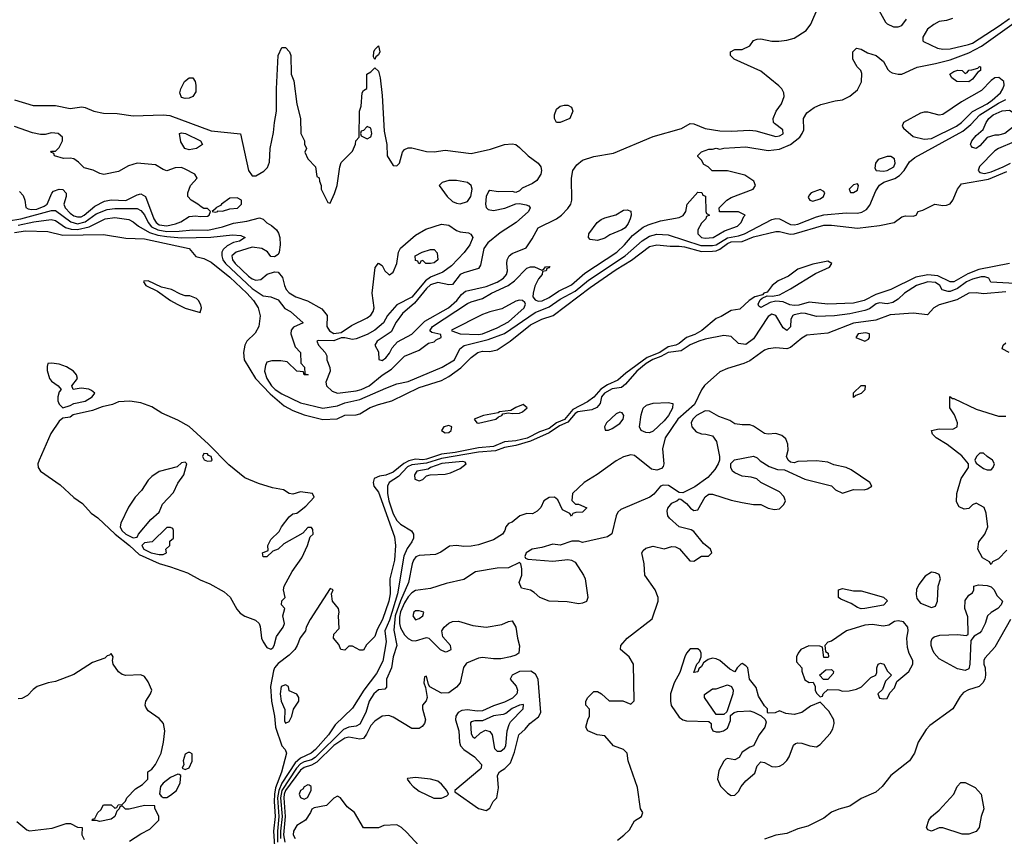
# Model space of a CAD drawing. Header units: inches. Extents: x 2380249 to 2585472, y 382747 to 546448.
# Tile 439 of 626: x 2522078 to 2527381, y 463082 to 467483. Entities that reach past the tile are written whole.
import ezdxf

# ---------------------------------------------------------------- set-up
doc = ezdxf.new("R2010")
doc.units = ezdxf.units.IN
doc.header["$MEASUREMENT"] = 0
doc.layers.add('C5426', color=7, linetype='Continuous')

msp = doc.modelspace()

# ---------------------------------------------------------------- linework, layer by layer
at = {"layer": 'C5426', "color": 4}
for points, elevation in [([(2526687.5, 467567.5), (2526741, 467470), (2526750, 467461), (2526785.4, 467445.4), (2526810, 467444.7), (2526830, 467452), (2526854, 467486)], 16), ([(2522050, 467050.6), (2522150, 467020.7), (2522270, 467021.6), (2522350, 467005.3), (2522413.2, 467013.2), (2522430, 467010.7), (2522478, 466990), (2522530, 466979.6), (2522602.8, 466977.2), (2522690, 466964.9), (2522850.5, 466970.5), (2522887.1, 466967.1), (2523110, 466885.2), (2523268, 466868), (2523310.9, 466670.9), (2523330, 466642), (2523350, 466642), (2523392.9, 466667.1), (2523412.7, 466687.3), (2523424, 466716), (2523426.6, 466790), (2523445.4, 466874.6), (2523449.6, 466930), (2523462, 466990), (2523460.7, 467110), (2523469.5, 467289.5), (2523490, 467334), (2523510, 467334), (2523530.6, 467310.6), (2523538, 467290), (2523541, 467190), (2523554, 467154), (2523571.6, 467028.4), (2523591.3, 466950), (2523592, 466870), (2523612, 466830), (2523612.7, 466812.7), (2523622, 466790), (2523614, 466770), (2523630, 466734), (2523672, 466690), (2523678, 466638), (2523691.6, 466631.6), (2523692.7, 466612.7), (2523702, 466590), (2523702, 466570), (2523738, 466498), (2523750, 466494), (2523774, 466546), (2523788.7, 466590), (2523802, 466690), (2523810, 466714), (2523870, 466774), (2523887.3, 466812.7), (2523888, 466830), (2523906, 466850), (2523909, 466990), (2523916.4, 467016.4), (2523922, 467090), (2523930, 467102), (2523947.3, 467112.7), (2523948.7, 467190), (2523970, 467202), (2523990, 467224.7), (2524010, 467206), (2524019.5, 467170), (2524030, 467074), (2524042, 466882), (2524054.9, 466810), (2524057.3, 466750), (2524090, 466698), (2524110, 466696), (2524124, 466710), (2524139.5, 466770), (2524150, 466784), (2524170, 466793.4), (2524190, 466792.7), (2524270, 466773.7), (2524310, 466770.4), (2524370, 466779.3), (2524510, 466762.6), (2524614.5, 466785.5), (2524690, 466810.7), (2524730, 466814), (2524750, 466810.8), (2524770, 466794.8), (2524816.3, 466750), (2524870.3, 466710.2), (2524884.4, 466690), (2524888.5, 466670), (2524884.9, 466650), (2524863.4, 466616.6), (2524840.2, 466599.8), (2524784.3, 466575.7), (2524770, 466560.9), (2524750, 466552.7), (2524730, 466558), (2524655.8, 466555.8), (2524610, 466562.7), (2524603.1, 466556.9), (2524590.4, 466530), (2524586.4, 466490), (2524590.4, 466470.4), (2524601.1, 466461.1), (2524630, 466454.9), (2524691.6, 466468.4), (2524750, 466490.8), (2524770, 466493.4), (2524806.4, 466486.4), (2524819.5, 466479.5), (2524827.3, 466470), (2524819.1, 466450), (2524752.2, 466390), (2524665.5, 466334.5), (2524599.3, 466280.7), (2524578.7, 466250), (2524559.6, 466160.4), (2524550, 466142), (2524470, 466119.6), (2524450.8, 466110), (2524410, 466056), (2524390, 466053.6), (2524330, 466066.4), (2524290, 466053.8), (2524270, 466034.8), (2524205.2, 465954.8), (2524139.5, 465900.5), (2524106.6, 465853.4), (2524078.2, 465801.8), (2524002.8, 465750), (2523991, 465730), (2524010, 465694), (2524012, 465652), (2524030, 465646.8), (2524050, 465661), (2524070, 465686), (2524084.4, 465715.6), (2524112.6, 465747.4), (2524190.5, 465789.4), (2524261.1, 465858.9), (2524387.1, 465930), (2524433, 465970), (2524457.7, 466002.3), (2524478.9, 466021.1), (2524590, 466046), (2524650, 466069.1), (2524684.7, 466090), (2524700.4, 466110), (2524706, 466130), (2524701.5, 466170), (2524704.2, 466190), (2524715.1, 466210), (2524730, 466222.6), (2524805.8, 466254.2), (2524838.4, 466301.6), (2524870, 466361), (2524969.5, 466410.5), (2524997.2, 466430), (2525030, 466466), (2525046, 466490), (2525052.3, 466510), (2525049.4, 466630), (2525057, 466670), (2525079.3, 466700.7), (2525110, 466725.5), (2525170, 466746.7), (2525276.6, 466763.4), (2525490, 466854.4), (2525642.5, 466897.5), (2525690, 466924), (2525710, 466922), (2525770, 466896.4), (2525850, 466883.7), (2525910, 466882), (2526010, 466888.4), (2526043.8, 466883.8), (2526150, 466854), (2526170, 466857.3), (2526190, 466867.3), (2526189, 466890), (2526143.7, 466923.7), (2526139, 466930), (2526137.2, 466950), (2526152.7, 466990), (2526180.9, 467030), (2526196, 467070), (2526193.2, 467090), (2526182.7, 467110), (2526167.5, 467127.5), (2526070, 467205.2), (2525926, 467270), (2525906, 467290), (2525906, 467310), (2525930, 467322), (2525970, 467322), (2526010, 467342), (2526030, 467371.3), (2526050, 467378), (2526070, 467381), (2526130, 467366.8), (2526167.1, 467367.1), (2526210, 467372.7), (2526250, 467383.8), (2526314.8, 467425.2), (2526340.1, 467459.9), (2526379.7, 467550)], 16), ([(2521950, 466389.4), (2522084, 466410), (2522250, 466454.9), (2522270, 466454.6), (2522354.3, 466394.3), (2522390, 466383.8), (2522430, 466394.7), (2522490, 466436.5), (2522550, 466460.7), (2522590, 466466), (2522710, 466465.7), (2522730, 466455.3), (2522750, 466432.2), (2522770.2, 466390), (2522787.8, 466367.8), (2522821.6, 466350), (2522870, 466342.6), (2522936.8, 466343.2), (2523009.8, 466350.2), (2523090.6, 466349.4), (2523170, 466366.9), (2523230, 466387.6), (2523301.7, 466398.3), (2523370, 466415.5), (2523390, 466407.7), (2523409, 466389), (2523434.1, 466374.1), (2523462, 466350), (2523472.4, 466332.4), (2523479.1, 466310), (2523480.7, 466270), (2523476, 466230), (2523470, 466218), (2523450, 466206), (2523430, 466208), (2523412.9, 466232.9), (2523382, 466250), (2523330, 466257.2), (2523243.8, 466230), (2523221.1, 466210), (2523223.6, 466190), (2523238, 466170), (2523310, 466101.5), (2523330, 466086.5), (2523350, 466078.9), (2523377.7, 466082.3), (2523411.6, 466111.6), (2523450, 466124.7), (2523470, 466122), (2523494.4, 466094.4), (2523504.9, 466050), (2523514, 466030), (2523530, 466010.8), (2523564.7, 465990), (2523628.5, 465968.5), (2523705.8, 465925.8), (2523734, 465890), (2523733, 465830), (2523746.3, 465806.3), (2523770, 465792.7), (2523810, 465797.3), (2523864.6, 465835.4), (2523950, 465876.4), (2523970, 465890.6), (2523982.4, 465910), (2523987.8, 465930), (2523977, 466010), (2523992.5, 466147.5), (2524010, 466171), (2524030, 466158), (2524044.9, 466130), (2524066.8, 466110), (2524070, 466108.2), (2524090, 466122), (2524109.4, 466169.4), (2524118.9, 466230), (2524128.5, 466251.5), (2524210, 466321.6), (2524264.9, 466355.1), (2524350, 466380.7), (2524390, 466376), (2524430, 466347.7), (2524450, 466340.5), (2524495.2, 466335.2), (2524507.7, 466327.7), (2524518.8, 466310), (2524503, 466270), (2524471.7, 466228.3), (2524403, 466157), (2524356.5, 466123.5), (2524290, 466095.6), (2524263.5, 466076.5), (2524190, 465987.4), (2524110, 465946), (2524059.3, 465890), (2524037.1, 465850), (2523990.5, 465810), (2523950, 465787.1), (2523890, 465763.5), (2523870, 465760.4), (2523830, 465769.6), (2523810, 465769.6), (2523770, 465752.7), (2523686.4, 465753.6), (2523678, 465750), (2523687.7, 465730), (2523723, 465690), (2523732.1, 465672.1), (2523733, 465650), (2523748.4, 465608.4), (2523750.3, 465589.7), (2523727.7, 465530), (2523730.7, 465510.7), (2523761.4, 465481.4), (2523790.7, 465470.7), (2523890, 465482.6), (2523917.2, 465490), (2523959.5, 465510), (2524030, 465567), (2524080.6, 465599.4), (2524150, 465670.5), (2524230, 465702), (2524280.1, 465739.9), (2524310, 465748), (2524321.5, 465758.5), (2524348, 465770), (2524346, 465786), (2524297.2, 465797.2), (2524286.3, 465806.3), (2524301.2, 465830), (2524490, 465953.4), (2524510, 465963.7), (2524570, 465980.3), (2524619.5, 466010), (2524709.8, 466050.2), (2524743.5, 466076.5), (2524810, 466144), (2524830, 466150.7), (2524850.7, 466150.7), (2524890, 466134), (2524902, 466138), (2524910, 466152), (2524932.7, 466152.7), (2524930, 466146), (2524918, 466142), (2524914, 466130), (2524894, 466126), (2524892, 466110), (2524873, 466087), (2524853.5, 466046.5), (2524843, 466010), (2524842, 465990), (2524854.4, 465974.4), (2524870, 465967.2), (2524891.7, 465968.3), (2524930, 465986), (2524980.3, 466019.7), (2525050, 466054.9), (2525122.7, 466117.3), (2525293.6, 466230), (2525336.2, 466270), (2525379.6, 466320.4), (2525435.6, 466364.4), (2525462.3, 466377.7), (2525530, 466399.1), (2525630, 466417.3), (2525652, 466428), (2525666, 466450), (2525674, 466490), (2525730, 466554), (2525752.7, 466552.7), (2525758, 466538), (2525772.7, 466532.7), (2525774, 466450), (2525778, 466438), (2525794, 466430), (2525778, 466422), (2525774, 466410), (2525750, 466386), (2525731.3, 466350), (2525730.8, 466330), (2525750, 466308.8), (2525770, 466305.3), (2525814, 466310), (2525874.7, 466345.2), (2525944, 466370), (2525964, 466390), (2525978, 466422), (2525986, 466430), (2525950, 466448), (2525848, 466448), (2525846, 466470), (2525886, 466510), (2525910, 466524.7), (2526028, 466570), (2526042, 466590), (2526032.9, 466612.9), (2525984.7, 466644.7), (2525890, 466668.7), (2525808.4, 466668.4), (2525786, 466690), (2525763.1, 466703.1), (2525750, 466726), (2525730, 466746), (2525730, 466752), (2525750, 466771.3), (2525790, 466784.7), (2525810, 466784.7), (2525829.3, 466790.7), (2525850, 466784.7), (2525870, 466790.8), (2525990, 466798.8), (2526110, 466778), (2526170, 466786), (2526229.8, 466810.2), (2526279.3, 466850), (2526293.2, 466870), (2526301.2, 466890), (2526299, 466950), (2526318, 466982), (2526358, 467010), (2526393.6, 467026.4), (2526470, 467046), (2526510, 467051), (2526550, 467071), (2526590, 467104.7), (2526612.1, 467147.9), (2526614, 467194), (2526608, 467210), (2526588, 467230), (2526566, 467270), (2526566, 467310), (2526586, 467330), (2526610, 467324.7), (2526644.5, 467304.5), (2526690.8, 467290), (2526730, 467258.8), (2526754, 467214), (2526764, 467204), (2526776.8, 467196.8), (2526810, 467190.5), (2526830, 467190.5), (2526911.7, 467228.3), (2527010, 467246.4), (2527090, 467267.7), (2527190, 467305.5), (2527258.7, 467341.3), (2527433.7, 467466.3)], 12), ([(2527102, 467490), (2527070, 467479), (2527030, 467474), (2527002, 467458), (2526967.1, 467432.9), (2526942, 467390), (2526942, 467370), (2526946.4, 467366.4), (2527022, 467330), (2527050, 467323.8), (2527090, 467326.7), (2527188.8, 467348.8), (2527210, 467357.3), (2527354.3, 467450), (2527409.7, 467490)], 16), ([(2522070, 466375.2), (2522153.8, 466393.8), (2522247.1, 466407.1), (2522270, 466400.3), (2522324, 466364), (2522355.2, 466355.2), (2522390, 466353.1), (2522453.1, 466366.9), (2522539, 466410), (2522590, 466417), (2522665.8, 466405.8), (2522690, 466394.8), (2522717.3, 466370), (2522776.6, 466336.6), (2522822.4, 466322.4), (2522870, 466314.4), (2522950, 466307.3), (2523107.9, 466312.1), (2523224, 466324), (2523270, 466321), (2523292, 466310), (2523262, 466290), (2523230, 466282), (2523196, 466264), (2523174.4, 466245.6), (2523166.7, 466230), (2523166, 466210), (2523172.8, 466190), (2523186.5, 466170), (2523330, 466034.3), (2523390, 465995.8), (2523430.3, 465990.3), (2523470, 465974.4), (2523506.6, 465926.6), (2523536, 465910), (2523604.7, 465850), (2523553, 465827), (2523540.7, 465810), (2523538, 465790), (2523561, 465721), (2523591, 465690), (2523591.6, 465631.6), (2523611.3, 465610), (2523614, 465574), (2523632, 465570), (2523610, 465568.7), (2523606, 465586), (2523570, 465589), (2523519, 465639), (2523484.7, 465644.7), (2523435.3, 465644.7), (2523410, 465638), (2523401.1, 465618.9), (2523397.1, 465590), (2523408.9, 465550), (2523434.6, 465510), (2523454.9, 465490), (2523490, 465466.7), (2523590, 465418.7), (2523711, 465389), (2523790, 465403.2), (2523830, 465419), (2523910, 465435.6), (2524050, 465498), (2524110, 465521.6), (2524170, 465534), (2524353.2, 465610), (2524419.3, 465650), (2524449.2, 465710), (2524471.7, 465728.3), (2524600.5, 465759.5), (2524690, 465792.9), (2524854.3, 465905.7), (2524930, 465935.8), (2524990, 465978), (2525070, 466020.2), (2525141.2, 466078.8), (2525339.7, 466210), (2525430, 466292), (2525470, 466317.4), (2525510, 466327.2), (2525570, 466324.4), (2525746.5, 466266.5), (2525810, 466265.9), (2525830, 466270.2), (2525890, 466307.3), (2525950, 466318.4), (2525982.9, 466330), (2526130, 466406), (2526150, 466412), (2526170.3, 466410.2), (2526230, 466380.3), (2526250, 466377), (2526270, 466381.1), (2526370, 466421.5), (2526408.6, 466431.4), (2526530, 466443.1), (2526590, 466440.7), (2526614.2, 466445.8), (2526638.9, 466461.1), (2526656.4, 466483.6), (2526690, 466560.7), (2526708.7, 466591.3), (2526731.9, 466608.1), (2526791.8, 466628.2), (2526816.9, 466643.1), (2526842, 466670), (2526870, 466717.3), (2526898.7, 466741.3), (2527157.5, 466882.5), (2527200.9, 466919.1), (2527249.7, 466970), (2527350, 467033.4), (2527390, 467053.1)], 8), ([(2522077.8, 466557.7), (2522096.1, 466536.1), (2522105.3, 466510), (2522110.4, 466470.4), (2522123.2, 466463.2), (2522140.9, 466460.9), (2522170, 466462.7), (2522210, 466478), (2522225.4, 466490), (2522251.3, 466548.7), (2522260.8, 466559.2), (2522290, 466570.6), (2522310, 466567.7), (2522328, 466548), (2522328.2, 466530), (2522316.5, 466490), (2522322.3, 466470), (2522350, 466440.8), (2522370, 466427.1), (2522390, 466420.2), (2522410, 466421.6), (2522426, 466430), (2522482.3, 466477.7), (2522535.3, 466504.7), (2522570, 466512.2), (2522650, 466509), (2522710, 466539.1), (2522730, 466544), (2522754.8, 466530), (2522800.7, 466410), (2522812.9, 466390), (2522830, 466378.4), (2522870, 466372), (2522917, 466383), (2522945.5, 466394.5), (2522990, 466422), (2523026, 466426), (2523050, 466422), (2523090, 466424.7), (2523098, 466430), (2523106, 466450), (2523090, 466466), (2523070, 466466), (2523054.6, 466474.6), (2523038, 466490), (2523002, 466510), (2522984, 466530), (2522984, 466550), (2522997.2, 466590), (2523034, 466630), (2523022, 466650), (2522970, 466678), (2522950, 466686), (2522914.8, 466685.2), (2522870, 466669.2), (2522850, 466675.3), (2522810, 466701.2), (2522710, 466709.4), (2522664.1, 466695.9), (2522610, 466666), (2522530.5, 466649.5), (2522510, 466654), (2522472.9, 466672.9), (2522425.6, 466685.6), (2522395.5, 466715.5), (2522370, 466733.2), (2522350, 466737.2), (2522314.6, 466734.6), (2522266, 466750), (2522262, 466762), (2522246, 466770), (2522250, 466774), (2522270, 466774), (2522290, 466794), (2522308, 466830), (2522308, 466850), (2522286, 466870), (2522250, 466874), (2522215.3, 466864.7), (2522190, 466864), (2522146.4, 466873.6), (2522050, 466907.3)], 16), ([(2527435.4, 466824.6), (2527350.7, 466790), (2527330, 466776.3), (2527248.3, 466691.7), (2527240.4, 466670), (2527250, 466659.3), (2527275.1, 466655.1), (2527310, 466663.5), (2527375.6, 466690), (2527414, 466710)], 8), ([(2522050, 466336.2), (2522110, 466346.3), (2522230, 466341.1), (2522310, 466321.5), (2522530, 466324.9), (2522650, 466306.7), (2522750, 466302.6), (2522990, 466250.5), (2523027.5, 466207.5), (2523070, 466196), (2523110, 466176.3), (2523210, 466096.5), (2523302.3, 466010), (2523337, 465970), (2523363.1, 465930), (2523372.5, 465887.5), (2523366, 465830), (2523346.1, 465793.9), (2523302, 465750), (2523290.7, 465730), (2523282.8, 465690), (2523286.8, 465650), (2523348.7, 465550), (2523426.3, 465466.3), (2523502.6, 465402.6), (2523550, 465377.4), (2523610, 465354.6), (2523710, 465328.2), (2523787.2, 465332.8), (2523830, 465352.7), (2523890, 465353), (2523910, 465359.1), (2523966.5, 465393.5), (2524010, 465410.3), (2524082.7, 465430), (2524230, 465500.9), (2524350, 465539.6), (2524390, 465559.6), (2524453.6, 465606.4), (2524510, 465663.7), (2524546, 465690), (2524570, 465696.4), (2524610, 465694.4), (2524650, 465704.6), (2524719.6, 465750), (2524830, 465839.6), (2524890, 465868.8), (2524951.2, 465888.8), (2525150, 466039.6), (2525290, 466136.9), (2525373, 466187), (2525470, 466260.2), (2525510, 466270.2), (2525582, 466262), (2525630, 466262.2), (2525658.7, 466258.7), (2525750, 466234.3), (2525810, 466236.3), (2525830, 466238.5), (2525850, 466247.1), (2525890, 466277.4), (2525910, 466285.4), (2525970, 466287.3), (2526030, 466313.4), (2526150, 466341.6), (2526170, 466341.6), (2526227.8, 466327.7), (2526249, 466329), (2526410, 466375.3), (2526450, 466376.5), (2526590, 466359.7), (2526710, 466374.4), (2526789, 466390), (2526830, 466421), (2526850, 466426), (2526890, 466424.7), (2526906, 466430), (2526918, 466450), (2526942.7, 466457.3), (2527008, 466490), (2527050, 466482), (2527070, 466483), (2527089.6, 466490.4), (2527103.7, 466510), (2527129, 466570), (2527150, 466598), (2527296.2, 466623.8), (2527395.7, 466664.3)], 4), ([(2527410.2, 466169.8), (2527243.5, 466136.5), (2527185.6, 466114.4), (2527110, 466070.9), (2527090, 466070.9), (2527023.1, 466103.1), (2526970, 466108.2), (2526905, 466095), (2526771, 466029), (2526690, 466002.8), (2526627.3, 465970), (2526570, 465954.8), (2526430, 465949.8), (2526330, 465961), (2526274.3, 465945.7), (2526250, 465943.5), (2526226.2, 465946.2), (2526190, 465962.4), (2526150, 465966.3), (2526119.9, 465960.1), (2526070, 465932.7), (2526059, 465939), (2526055.1, 465950), (2526066.8, 465973.2), (2526078, 465982), (2526104, 465996), (2526133.4, 465993.4), (2526170, 466000.5), (2526230, 466032.6), (2526363.7, 466116.3), (2526439.5, 466150), (2526452, 466170), (2526430, 466182.4), (2526350, 466165.6), (2526270, 466138), (2526218.5, 466101.5), (2526163.9, 466076.1), (2526131.7, 466050), (2526104.7, 466015.3), (2526086, 466010), (2526079.1, 466000.9), (2526037.3, 465990), (2526006.7, 465970), (2525956.7, 465923.3), (2525910, 465915.7), (2525856.6, 465883.4), (2525830, 465872.8), (2525752.2, 465807.8), (2525713.9, 465786.1), (2525670, 465770.8), (2525630, 465737.8), (2525611.4, 465728.6), (2525570, 465719.4), (2525526, 465690), (2525458, 465662), (2525342, 465578), (2525300.1, 465539.9), (2525244.8, 465515.2), (2525208.4, 465491.6), (2525170, 465449.8), (2525136.7, 465423.3), (2525057.8, 465382.2), (2525011.6, 465328.4), (2524969.5, 465310.5), (2524930, 465280.8), (2524878.2, 465261.8), (2524811.7, 465228.3), (2524750, 465213.4), (2524690, 465209.1), (2524630, 465183), (2524550, 465175.9), (2524422.8, 465150), (2524350, 465141.4), (2524270, 465114.4), (2524250, 465111.3), (2524210, 465114.5), (2524173.2, 465106.8), (2524147.8, 465092.2), (2524090, 465044.2), (2524050, 465028.4), (2524016, 465024), (2523987.7, 465010), (2523982, 464990), (2523984.9, 464970), (2524010, 464937.3), (2524017.6, 464917.6), (2524096.7, 464696.7), (2524102.6, 464650), (2524096.1, 464570), (2524071.7, 464470), (2524072.6, 464390), (2524066, 464350), (2524032.4, 464250), (2524002.6, 464197.4), (2523990, 464159), (2523945.4, 464114.6), (2523930, 464086), (2523910, 464086), (2523870, 464108), (2523850, 464108), (2523830, 464086), (2523808, 464090), (2523796.4, 464116.4), (2523768.7, 464150), (2523770, 464172), (2523798, 464202), (2523795.3, 464270), (2523799, 464290), (2523795.3, 464310), (2523762, 464350), (2523758, 464390), (2523766, 464410), (2523750, 464418), (2523642, 464250), (2523621, 464210), (2523618, 464190), (2523587.9, 464152.1), (2523573.4, 464110), (2523560.7, 464090), (2523530, 464059), (2523470, 464014), (2523450.5, 463990), (2523445.5, 463974.5), (2523429.3, 463889.3), (2523435, 463810), (2523450.2, 463730.2), (2523455.6, 463670), (2523490, 463570.8), (2523507.7, 463550), (2523516, 463530), (2523488.7, 463428.7), (2523456.6, 463343.4), (2523450.1, 463310), (2523447.8, 463270), (2523454.3, 463190), (2523445, 463110), (2523450.1, 463030)], 4), ([(2527470, 466059.7), (2527309.6, 466069.6), (2527298, 466090), (2527277, 466097), (2527257.6, 466097.6), (2527210, 466085.4), (2527178.4, 466070), (2527130, 466034.8), (2527090, 466018.9), (2527078.4, 466018.4), (2527047, 466027), (2527034.5, 466050), (2527010, 466067), (2526970, 466070.9), (2526907.7, 466050), (2526844, 466010), (2526810, 465977.2), (2526780.5, 465959.5), (2526750, 465952.3), (2526710, 465957), (2526692.1, 465952.1), (2526655.4, 465924.6), (2526630, 465916.3), (2526550, 465898), (2526466.8, 465886.8), (2526370, 465883.7), (2526310, 465900.5), (2526290, 465901.3), (2526250, 465893.3), (2526242.8, 465890), (2526230.7, 465870), (2526230, 465828), (2526210, 465809.2), (2526190, 465822), (2526150, 465888.7), (2526130, 465896), (2526110, 465884), (2526030, 465762.7), (2525990, 465733.2), (2525950, 465739), (2525910, 465776), (2525870, 465780.9), (2525770, 465761.3), (2525736, 465750), (2525690, 465731.5), (2525641.1, 465698.9), (2525570, 465689.8), (2525531.6, 465668.4), (2525487.7, 465652.3), (2525452.4, 465630), (2525401.8, 465590), (2525341.3, 465518.7), (2525318.7, 465501.3), (2525270, 465494), (2525227.8, 465470), (2525211.8, 465450), (2525204.2, 465415.8), (2525186.6, 465393.4), (2525159.5, 465380.5), (2525083.6, 465370), (2525070, 465360.3), (2525030, 465314.3), (2524985, 465295), (2524930, 465256.1), (2524830, 465211.6), (2524750, 465189), (2524690, 465178), (2524640.6, 465159.4), (2524550, 465152.7), (2524350, 465118.8), (2524270, 465092.5), (2524190, 465085.2), (2524166.2, 465073.8), (2524117.6, 465022.4), (2524068.7, 464990), (2524058.3, 464970), (2524059.1, 464930), (2524066.4, 464890), (2524090, 464820.5), (2524110, 464784.4), (2524130, 464764.4), (2524187.9, 464727.9), (2524198.8, 464710), (2524198.8, 464690), (2524190.7, 464670), (2524165.8, 464634.2), (2524147.3, 464592.7), (2524113.4, 464390), (2524070, 464247), (2524044.2, 464190), (2524052.8, 464130), (2524034.1, 464025.9), (2523999.4, 463960.6), (2523932, 463870), (2523870, 463773.2), (2523777.1, 463682.9), (2523741.1, 463630), (2523671.6, 463550), (2523648, 463530), (2523590, 463504), (2523561.7, 463478.3), (2523490.4, 463369.6), (2523473.5, 463330), (2523467.3, 463290), (2523474.2, 463190), (2523466.2, 463110), (2523467.2, 463050)], 8), ([(2527390, 466017.2), (2527270, 466006.3), (2527230, 466011.2), (2527190, 466009.6), (2527126.5, 465973.5), (2527030, 465946.3), (2527002, 465930), (2526967.1, 465892.9), (2526890, 465902.4), (2526767.1, 465892.9), (2526690, 465864.4), (2526570, 465848.6), (2526430, 465793.6), (2526317.7, 465782.3), (2526290, 465767.8), (2526230, 465717.6), (2526210.3, 465709.7), (2526150, 465715.6), (2526110.3, 465709.7), (2526090, 465701.6), (2526010, 465645.6), (2525978.8, 465630), (2525890, 465604.2), (2525850, 465585.6), (2525767.4, 465512.6), (2525750, 465489.3), (2525712.2, 465410), (2525623.7, 465330), (2525554, 465230), (2525540.4, 465170), (2525547.7, 465090), (2525544.5, 465075.5), (2525534.6, 465065.4), (2525510, 465055.1), (2525481, 465061), (2525390, 465135.3), (2525370, 465139), (2525330, 465126.6), (2525290, 465106.6), (2525187.7, 465032.3), (2525119.1, 464990), (2525056, 464930), (2525052, 464892), (2525072, 464872), (2525088, 464872), (2525132.7, 464852.7), (2525110, 464828.7), (2525072.7, 464827.3), (2525058, 464822), (2525050, 464808), (2525042, 464822), (2525002, 464842), (2524976.5, 464896.5), (2524958, 464910), (2524930, 464909.2), (2524901, 464890), (2524885.4, 464854.6), (2524865.4, 464834.6), (2524839.6, 464820.4), (2524810, 464822), (2524772, 464810), (2524730, 464775.3), (2524710, 464768.7), (2524696, 464750), (2524691.3, 464730), (2524678, 464710), (2524630, 464679.3), (2524550, 464653.2), (2524510, 464645.2), (2524470, 464643.7), (2524430, 464649.4), (2524393.4, 464646.6), (2524345.8, 464614.2), (2524318.5, 464601.5), (2524230, 464596.2), (2524212.3, 464587.7), (2524199.3, 464570), (2524192.2, 464550), (2524171.8, 464450), (2524128.7, 464351.3), (2524100.1, 464270), (2524093.5, 464193.5), (2524108.7, 464110), (2524090.3, 464050), (2524081.3, 463990), (2524054.4, 463930), (2524054.4, 463885.6), (2524044, 463876), (2524010, 463871.5), (2523984.9, 463850), (2523959.5, 463810), (2523943.1, 463750), (2523910, 463687), (2523890, 463676.9), (2523850, 463671), (2523822, 463658), (2523670, 463506.6), (2523650, 463493.8), (2523610, 463483.4), (2523590, 463472.2), (2523569.7, 463450.3), (2523490.6, 463330), (2523483.2, 463290), (2523491, 463190), (2523482.9, 463110), (2523483.4, 463070)], 12), ([(2527408, 465690), (2527369.4, 465709.4), (2527375.3, 465730), (2527390, 465741)], 12), ([(2527394.9, 464625.1), (2527350, 464578), (2527318, 464562), (2527310, 464548), (2527302, 464562), (2527263.1, 464583.1), (2527239, 464630), (2527244, 464670), (2527277.2, 464710), (2527292.3, 464750), (2527284, 464824), (2527273.6, 464853.6), (2527230, 464878), (2527210, 464868), (2527190, 464848.7), (2527164.7, 464844.7), (2527138, 464858), (2527124.7, 464884.7), (2527125.2, 464930), (2527148.7, 465010), (2527188, 465070), (2527188, 465090), (2527152.5, 465132.5), (2527074.2, 465194.2), (2527015.3, 465230), (2526995.3, 465250), (2526988.7, 465270), (2527030, 465278.8), (2527104, 465276), (2527128, 465290), (2527128.7, 465310), (2527114, 465354), (2527088, 465392), (2527088, 465452), (2527102, 465442), (2527110, 465442), (2527230, 465384.7), (2527350, 465346.8), (2527390, 465346)], 12), ([(2525298.7, 463061.3), (2525331.6, 463088.4), (2525362, 463118), (2525390, 463166), (2525428, 463190), (2525435.3, 463210), (2525422, 463230), (2525406.3, 463346.3), (2525355.1, 463490), (2525349.2, 463530), (2525329.5, 463549.5), (2525277.2, 463570), (2525230, 463624), (2525189.1, 463629.1), (2525138, 463650), (2525128, 463670), (2525138, 463710), (2525148, 463730), (2525147.3, 463767.3), (2525128, 463790), (2525128, 463810), (2525138, 463830), (2525170, 463862), (2525190, 463862), (2525210.9, 463850.9), (2525252.7, 463812.7), (2525327.3, 463812.7), (2525370, 463794), (2525388, 463812), (2525384, 464010), (2525361.2, 464050), (2525314, 464090), (2525316, 464110), (2525349.6, 464150), (2525485.4, 464254.6), (2525517, 464350), (2525517, 464370), (2525501.6, 464410), (2525446, 464490), (2525442, 464550), (2525429.6, 464610), (2525436.6, 464623.4), (2525450, 464636), (2525490, 464646.8), (2525550, 464632), (2525590, 464644.7), (2525610, 464642.8), (2525632.5, 464632.5), (2525687.5, 464567.5), (2525710, 464564.7), (2525750, 464592), (2525787.3, 464592.7), (2525806, 464610), (2525798, 464630), (2525760.9, 464660.9), (2525710, 464725.2), (2525694, 464734), (2525629.6, 464749.6), (2525577.5, 464797.5), (2525569.2, 464810), (2525565.6, 464834.4), (2525569.2, 464850.8), (2525590, 464878), (2525618, 464890), (2525630, 464902), (2525639.6, 464899.6), (2525670, 464876), (2525691.3, 464850), (2525710, 464838.8), (2525730, 464841), (2525770, 464911.3), (2525790, 464926), (2525810, 464926.8), (2525910, 464894), (2525970, 464880.7), (2526030, 464871), (2526070, 464871.3), (2526110, 464851.3), (2526143.5, 464843.5), (2526170, 464846.8), (2526194, 464870), (2526202, 464890), (2526193.2, 464913.2), (2526170, 464938), (2526070, 464988.7), (2526048.9, 465008.9), (2526018, 465018), (2525970, 465024), (2525930, 465042), (2525918, 465050), (2525908, 465070), (2525908.4, 465091.6), (2525928.4, 465111.6), (2526030, 465131), (2526050, 465122), (2526066.4, 465106.4), (2526115.3, 465075.3), (2526159.6, 465059.6), (2526196.9, 465056.9), (2526307.5, 465007.5), (2526450, 464970.8), (2526471.3, 464950), (2526510, 464931), (2526570, 464951), (2526626, 464950), (2526644.7, 464955.3), (2526668, 464970), (2526658, 464990), (2526556.6, 465056.6), (2526530, 465069.3), (2526464.1, 465084.1), (2526430, 465099.3), (2526370, 465106), (2526270, 465102), (2526250, 465095.3), (2526230, 465098), (2526218, 465110), (2526208.7, 465130), (2526216.5, 465163.5), (2526215.5, 465195.5), (2526204, 465224), (2526183.1, 465243.1), (2526150, 465254), (2526110, 465249.2), (2526090, 465253.2), (2526030, 465293.2), (2526010, 465299.3), (2525970, 465299.3), (2525930, 465306), (2525903.3, 465323.3), (2525844.4, 465344.4), (2525793.1, 465373.1), (2525770, 465376.2), (2525723, 465350), (2525703.8, 465330), (2525695.5, 465310), (2525699.1, 465290), (2525722.4, 465262.4), (2525750, 465250.6), (2525774, 465250), (2525810, 465241), (2525830.6, 465210.6), (2525846.8, 465130), (2525846.8, 465110), (2525841, 465090), (2525821.6, 465058.4), (2525784.4, 465015.6), (2525714.2, 464965.8), (2525650, 464934), (2525630, 464935.3), (2525572.9, 464972.9), (2525544.7, 464975.3), (2525530, 464969.2), (2525493, 464927), (2525471.3, 464910), (2525316.2, 464843.8), (2525300.5, 464830), (2525290.4, 464810), (2525267.7, 464712.3), (2525244.3, 464695.7), (2525110, 464665.2), (2525090, 464672.7), (2525052.5, 464672.5), (2524990, 464652), (2524950, 464656.2), (2524890, 464638.4), (2524838, 464630), (2524806.8, 464610), (2524798, 464590), (2524802, 464582), (2524815.3, 464575.3), (2524950, 464564.9), (2525030, 464573.4), (2525050.4, 464570.4), (2525070, 464560.7), (2525114.9, 464490), (2525123, 464470), (2525138, 464370), (2525131.6, 464348.4), (2525110, 464338), (2525090, 464335.3), (2525026, 464346), (2524930, 464349.4), (2524879, 464370), (2524850, 464397.2), (2524830, 464409.2), (2524780.2, 464420.2), (2524769.2, 464450), (2524782, 464490), (2524783.1, 464523.1), (2524778, 464550), (2524770, 464558), (2524710.5, 464529.5), (2524650, 464527.3), (2524533, 464507), (2524470, 464466.6), (2524375.4, 464444.6), (2524290, 464417.6), (2524210, 464406.6), (2524190, 464394.3), (2524170, 464372.6), (2524150, 464340.4), (2524130, 464291.5), (2524123.9, 464263.9), (2524124.2, 464230), (2524130, 464205.5), (2524150, 464168), (2524170, 464148.2), (2524190, 464138.4), (2524210, 464135.5), (2524270, 464153), (2524282, 464150), (2524342.8, 464090), (2524370, 464077.3), (2524381.2, 464078.8), (2524402, 464090), (2524399, 464110), (2524356.6, 464156.6), (2524351.8, 464190), (2524364.2, 464210), (2524390, 464231.8), (2524410, 464240.3), (2524442.3, 464242.3), (2524518, 464218), (2524590, 464208.9), (2524675.6, 464224.4), (2524710, 464240.7), (2524730, 464242.8), (2524750.4, 464210), (2524759.3, 464150), (2524770.6, 464109.4), (2524766, 464070), (2524750, 464059.3), (2524722, 464050), (2524670, 464039.6), (2524630, 464038.4), (2524570, 464046), (2524550, 464042.4), (2524484.9, 464015.1), (2524468.6, 463991.4), (2524450.2, 463909.8), (2524430, 463885.6), (2524390, 463855.6), (2524350, 463853.2), (2524288, 463888), (2524280.4, 463900.4), (2524270, 463946), (2524258, 463942), (2524254, 463910), (2524264.7, 463884.7), (2524272, 463830), (2524266.8, 463813.2), (2524247.3, 463790), (2524247.7, 463770), (2524264, 463710), (2524258.8, 463690), (2524245.2, 463674.8), (2524230, 463664), (2524190, 463662.7), (2524090, 463725.1), (2524066.8, 463733.2), (2524030, 463729.5), (2523990, 463702.4), (2523970, 463680.5), (2523946.9, 463633.1), (2523930, 463609.4), (2523910, 463605.1), (2523850, 463616.9), (2523830, 463611.2), (2523770, 463571.6), (2523677.8, 463482.2), (2523650, 463465.7), (2523610, 463453), (2523590, 463438.8), (2523510.1, 463330), (2523502.9, 463310), (2523500.3, 463290), (2523508.8, 463190), (2523499.4, 463090), (2523506.9, 463050)], 16), ([(2527414.9, 464250), (2527330, 464101.2), (2527276.9, 464043.1), (2527271.3, 464030), (2527271, 464010), (2527279.1, 463990), (2527280.3, 463950), (2527277, 463930), (2527266.4, 463910), (2527246.8, 463890), (2527188.7, 463871.3), (2527162.3, 463857.7), (2527143.4, 463836.6), (2527104.9, 463770), (2526979.9, 463680.1), (2526961.3, 463658.7), (2526917.3, 463590), (2526897.3, 463530), (2526870.7, 463490), (2526771, 463410), (2526724, 463350), (2526690, 463320.9), (2526610, 463287), (2526550, 463245.2), (2526490, 463229.4), (2526450, 463212.3), (2526410, 463180.9), (2526322.6, 463137.4), (2526270, 463122.9), (2526210, 463097), (2526150, 463089.5), (2526090, 463067.6)], 16), ([(2522670, 463056), (2522730, 463096), (2522778.6, 463121.4), (2522828, 463170), (2522828, 463190), (2522806, 463234), (2522806, 463246), (2522750, 463248.7), (2522668.4, 463228.4), (2522648.4, 463228.4), (2522630, 463246), (2522618, 463242), (2522614, 463230), (2522602, 463218), (2522591.3, 463190), (2522570, 463175.3), (2522510, 463162), (2522490, 463168), (2522468, 463168), (2522470, 463174), (2522482, 463178), (2522498, 463210), (2522514.6, 463225.4), (2522530, 463252), (2522571.6, 463251.6), (2522590, 463234), (2522602, 463238), (2522608.4, 463251.6), (2522630, 463254), (2522648.4, 463271.6), (2522655.3, 463290), (2522701.5, 463338.5), (2522738.6, 463361.4), (2522768, 463390), (2522768.7, 463430), (2522790, 463444.7), (2522809, 463470), (2522839.3, 463530), (2522852.7, 463590), (2522859.3, 463650), (2522853.2, 463690), (2522830, 463718), (2522770, 463758), (2522758, 463778), (2522754, 463790), (2522757.2, 463810), (2522782, 463850), (2522789, 463870), (2522770, 463915.3), (2522750, 463944), (2522730, 463953.2), (2522650, 463948.7), (2522630, 463954), (2522609.5, 463969.5), (2522581.2, 464010), (2522577.2, 464030), (2522582, 464050), (2522570, 464068), (2522562, 464058), (2522550, 464055.1), (2522537.3, 464042.7), (2522470, 464018.3), (2522370, 463954.5), (2522270, 463916.3), (2522232, 463910), (2522171.3, 463890), (2522150, 463874), (2522119.3, 463840.7), (2522090, 463825.2), (2522070, 463824)], 4), ([(2524249, 463010), (2524163.2, 463103.2), (2524135.3, 463130), (2524110, 463144), (2524039.6, 463140.4), (2524010, 463128), (2523930, 463128), (2523882, 463210), (2523842, 463242), (2523806, 463290), (2523790, 463298), (2523770, 463288), (2523730, 463248.7), (2523663.6, 463236.4), (2523651.3, 463228.7), (2523644.7, 463210), (2523618, 463170), (2523570, 463141.2), (2523552.7, 463110), (2523550.4, 463090), (2523561.3, 463070)], 24), ([(2522062, 463162), (2522116.9, 463116.9), (2522130, 463111.3), (2522252.9, 463127.1), (2522329.1, 463150.9), (2522350.9, 463150.9), (2522390, 463132), (2522414, 463130), (2522412, 463090), (2522426, 463066)], 4)]:
    msp.add_lwpolyline(points, dxfattribs=dict(at, elevation=elevation))
for points, elevation in [([(2523990, 467268.7), (2523984, 467284), (2523985.2, 467310), (2523990, 467322), (2524010, 467342), (2524018, 467310), (2524010, 467294), (2523996, 467284)], 16), ([(2527190, 467149.3), (2527126, 467150), (2527098, 467170), (2527088.7, 467190), (2527110, 467204.7), (2527130.7, 467210.7), (2527154, 467210), (2527170, 467194), (2527182, 467198), (2527190, 467212), (2527207.3, 467212.7), (2527238, 467222), (2527248.4, 467231.6), (2527254, 467230), (2527254, 467210), (2527239.6, 467200.4), (2527210, 467162)], 8), ([(2522970, 467059.3), (2522950, 467064), (2522941.2, 467090), (2522946, 467110), (2522966.6, 467150), (2522990, 467170.7), (2523011, 467170), (2523022.8, 467150), (2523026.8, 467130), (2523026, 467094), (2523010, 467069.3), (2522990, 467060.9)], 16), ([(2527352.5, 467172.5), (2527330, 467169.6), (2527310, 467155.6), (2527257.8, 467102.2), (2527150, 467040.9), (2527050, 466973.2), (2527030, 466969.3), (2526970, 466985.2), (2526950, 466985.2), (2526930, 466979), (2526838, 466930), (2526831, 466910), (2526838, 466898), (2526890, 466853.4), (2526950, 466839.5), (2526990, 466843.1), (2527123.7, 466910), (2527151.3, 466930), (2527210.6, 466989.4), (2527289.6, 467030), (2527316.4, 467050), (2527360.5, 467090), (2527374, 467110), (2527380.9, 467130), (2527379, 467150)], 12), ([(2524990, 466928.7), (2524969.1, 466929.1), (2524958, 466950), (2524958, 466970), (2524970, 467002), (2524990, 467018), (2525010, 467022), (2525030, 467022), (2525050, 467012), (2525058, 466990), (2525042, 466950)], 16), ([(2527350, 466860.9), (2527330, 466861.2), (2527290, 466849.2), (2527250, 466804), (2527230, 466789.3), (2527210, 466795.3), (2527202.7, 466802.7), (2527199, 466810), (2527206, 466830), (2527230, 466858.8), (2527267.6, 466892.4), (2527283.6, 466930), (2527298.4, 466950), (2527322, 466970), (2527370, 466991.7), (2527410, 466994.9), (2527430, 466982.8), (2527447.7, 466950), (2527450.4, 466930), (2527434.8, 466910), (2527384.7, 466870)], 4), ([(2522990, 466781.2), (2522968, 466790), (2522945.6, 466825.6), (2522938, 466870), (2522950, 466874), (2522971.3, 466870), (2523051.3, 466830), (2523062, 466810), (2523030, 466789.3)], 12), ([(2523950, 466908), (2523930, 466886), (2523918, 466882), (2523914, 466870), (2523918, 466858), (2523950, 466842), (2523970, 466852), (2523975.1, 466870), (2523970, 466898)], 16), ([(2526750, 466746.6), (2526702.8, 466730), (2526688, 466710), (2526683.4, 466683.4), (2526690.7, 466670.7), (2526730, 466667), (2526750, 466670.6), (2526786, 466690), (2526793.6, 466710), (2526790, 466733.2), (2526770, 466746)], 12), ([(2524430, 466617.4), (2524390, 466616.9), (2524353.7, 466606.3), (2524338, 466590), (2524381.3, 466530), (2524410, 466503.7), (2524430, 466494.3), (2524450, 466491.5), (2524490, 466503.1), (2524507.1, 466530), (2524515.1, 466570), (2524509.5, 466590), (2524490, 466605.6)], 16), ([(2526590, 466598), (2526570, 466594), (2526546, 466570), (2526552.7, 466552.7), (2526570, 466552), (2526590, 466564.7), (2526595.3, 466590)], 12), ([(2526390, 466568), (2526342, 466550), (2526330, 466538), (2526325.4, 466525.4), (2526334, 466510), (2526350, 466506), (2526390, 466518), (2526408, 466530), (2526414, 466550), (2526410, 466558)], 12), ([(2523250, 466524), (2523210, 466521.2), (2523164.7, 466490), (2523158.8, 466481.2), (2523134, 466470), (2523134, 466466), (2523114, 466450), (2523130, 466446), (2523146, 466450), (2523146, 466454), (2523170, 466452), (2523210, 466464), (2523251.9, 466468.1), (2523272.7, 466490), (2523272.7, 466510)], 16), ([(2525190, 466294), (2525150, 466298), (2525142, 466310), (2525144, 466330), (2525189, 466390), (2525210, 466406), (2525230, 466416), (2525289.1, 466430.9), (2525330, 466456), (2525350, 466458), (2525370, 466452), (2525371.3, 466430), (2525366, 466410), (2525355.9, 466384.1), (2525338.5, 466361.5), (2525322, 466350), (2525256.8, 466323.2), (2525230, 466306)], 12), ([(2524290, 466169.3), (2524266, 466170), (2524250, 466186), (2524238, 466182), (2524234, 466170), (2524228, 466168), (2524222, 466182), (2524210, 466186), (2524209, 466210), (2524246, 466230), (2524290, 466244.7), (2524310, 466244.7), (2524326.4, 466226.4), (2524330.7, 466190), (2524310, 466173.2)], 8), ([(2522770, 466076), (2522746.4, 466073.6), (2522744.7, 466070), (2522758, 466050), (2522820.7, 466020.7), (2522891, 465970), (2522926.8, 465950), (2522970, 465928.2), (2523050, 465904.7), (2523057.2, 465930), (2523053.2, 465946.8), (2523041.2, 465970), (2523030, 465981.2), (2522994.8, 465994.8), (2522970, 465996), (2522944.5, 466004.5), (2522895.3, 466030), (2522842.7, 466042.7)], 4), ([(2524770, 465972.3), (2524750, 465967), (2524674.9, 465925.1), (2524610, 465909.7), (2524570, 465894.7), (2524404.7, 465810), (2524406, 465806), (2524450.6, 465790.6), (2524550, 465786.4), (2524570.4, 465790.4), (2524650, 465821.8), (2524710, 465855.6), (2524794.5, 465930), (2524802.7, 465950), (2524798.9, 465958.9), (2524786, 465970)], 12), ([(2526635.5, 465795.5), (2526594, 465790), (2526582, 465770), (2526630, 465751.3), (2526650, 465762), (2526655.3, 465770), (2526655.3, 465790)], 16), ([(2522250, 465632.6), (2522230.4, 465629.6), (2522225.4, 465614.6), (2522226.4, 465593.6), (2522238.9, 465550), (2522250, 465534.4), (2522286, 465510), (2522302, 465490), (2522290, 465478), (2522283.7, 465450), (2522283.7, 465430), (2522290, 465411), (2522310, 465390.7), (2522350, 465404.7), (2522370, 465414.8), (2522430, 465426.8), (2522469, 465450), (2522482, 465470), (2522465.6, 465485.6), (2522450, 465492.7), (2522410, 465497.2), (2522366, 465490), (2522358, 465510), (2522389.2, 465550), (2522384.5, 465570), (2522367, 465590), (2522330, 465612.3), (2522290, 465626)], 4), ([(2526570, 465448), (2526570, 465472), (2526610, 465511.3), (2526631.1, 465511.1), (2526630, 465488), (2526610, 465468), (2526582, 465458)], 12), ([(2522672.1, 465427.9), (2522610, 465423.7), (2522578, 465410), (2522523.1, 465396.9), (2522470, 465378), (2522366.8, 465353.2), (2522350, 465342), (2522310, 465335.3), (2522290, 465319.3), (2522246.2, 465253.8), (2522182.7, 465110), (2522176.3, 465090), (2522177.8, 465070), (2522189.5, 465049.5), (2522296.4, 464976.4), (2522368.8, 464908.8), (2522416.5, 464876.5), (2522463.7, 464823.7), (2522498.6, 464798.6), (2522592.6, 464710), (2522670.1, 464650.1), (2522721.7, 464601.7), (2522830, 464551.8), (2522890, 464535.5), (2522982.2, 464502.2), (2523050, 464464.2), (2523102.7, 464442.7), (2523179.2, 464399.2), (2523211.4, 464371.4), (2523246.7, 464306.7), (2523265.3, 464285.3), (2523290, 464269.1), (2523347.8, 464247.8), (2523368.2, 464230), (2523374, 464214), (2523380.3, 464150), (2523388.9, 464130), (2523410, 464100.5), (2523430, 464090.8), (2523442, 464098), (2523449.2, 464110), (2523461.4, 464158.6), (2523497.2, 464210), (2523504, 464230), (2523495.3, 464270), (2523506, 464310), (2523488, 464330), (2523490, 464352), (2523508, 464370), (2523499, 464410), (2523502.7, 464430), (2523545.2, 464510), (2523597.5, 464582.5), (2523629, 464650), (2523643.1, 464696.9), (2523658, 464710), (2523656.4, 464736.4), (2523650, 464746), (2523630, 464746), (2523603.6, 464716.4), (2523500.7, 464659.3), (2523470.7, 464629.3), (2523441, 464619), (2523410, 464588), (2523390, 464588), (2523386, 464610), (2523416.4, 464623.6), (2523415.3, 464650), (2523430, 464682), (2523475.5, 464724.5), (2523489, 464750), (2523530, 464804.7), (2523550, 464821), (2523570, 464824.7), (2523585.6, 464834.4), (2523618.4, 464861.6), (2523664, 464910), (2523655.3, 464930), (2523590, 464938.7), (2523550, 464927), (2523530, 464929.4), (2523499, 464950), (2523440.4, 464960.4), (2523364.4, 464984.4), (2523290, 465014.2), (2523204.5, 465084.5), (2523095.4, 465195.4), (2522990.4, 465290.4), (2522930, 465324.5), (2522843.2, 465363.2), (2522790, 465397.3), (2522730, 465419.2)], 4), ([(2524790, 465409.4), (2524750, 465393.3), (2524723.4, 465376.6), (2524662, 465370), (2524654.8, 465365.2), (2524576, 465350), (2524526.8, 465330), (2524541, 465310), (2524550, 465308.1), (2524642.7, 465330), (2524657.1, 465342.9), (2524675.3, 465350), (2524681.2, 465358.8), (2524710, 465364), (2524730, 465360.5), (2524770, 465363.6), (2524786, 465370), (2524811.6, 465391.6)], 4), ([(2525470, 465257.2), (2525450, 465259.3), (2525425.2, 465270), (2525417.2, 465290), (2525425.8, 465354.2), (2525436, 465390), (2525454.7, 465405.3), (2525490, 465417), (2525570, 465420.7), (2525595.3, 465415.3), (2525594.8, 465390), (2525572.4, 465350), (2525550, 465321.6), (2525490, 465265.2)], 8), ([(2525310, 465369), (2525290, 465359), (2525238.8, 465310), (2525227.3, 465290), (2525232, 465272), (2525250, 465271.3), (2525270, 465280.7), (2525310, 465306.8), (2525329, 465330), (2525332.7, 465350), (2525324, 465364)], 12), ([(2524390, 465295.6), (2524362.4, 465290), (2524350.4, 465270), (2524370, 465256.5), (2524390, 465259), (2524402.6, 465270), (2524406, 465290)], 4), ([(2523070, 465146), (2523062, 465130), (2523071.6, 465111.6), (2523090, 465104.7), (2523110, 465106), (2523114, 465110), (2523108.7, 465130), (2523095.3, 465135.3), (2523090, 465144)], 8), ([(2527270, 465148), (2527250, 465148), (2527232, 465130), (2527222, 465110), (2527230, 465094), (2527270, 465064.7), (2527290, 465058), (2527310, 465058), (2527322, 465070), (2527328, 465090), (2527318, 465110), (2527288.7, 465128.7)], 12), ([(2522970, 465098), (2522950, 465095.3), (2522926, 465074), (2522830, 465049.3), (2522790, 465020.9), (2522770, 465001.2), (2522734.4, 464945.6), (2522700.7, 464910), (2522663.4, 464856.6), (2522622.8, 464770), (2522619.1, 464750), (2522628.5, 464730), (2522650, 464710.6), (2522690, 464691), (2522710, 464694), (2522718, 464710), (2522784, 464790), (2522828.7, 464830), (2522847.2, 464872.8), (2522905.6, 464934.4), (2522930, 464984.7), (2522962, 465030), (2522978, 465090)], 8), ([(2524463.1, 465103.1), (2524351.8, 465091.8), (2524290.8, 465070), (2524279, 465061), (2524218, 465050), (2524204.7, 465030), (2524206.4, 465006.4), (2524230, 464998), (2524250, 465006), (2524270, 465024.7), (2524289.1, 465030.9), (2524370, 465034), (2524398.6, 465041.4), (2524450, 465064.7), (2524482, 465090), (2524478, 465098)], 12), ([(2522890, 464746), (2522870, 464746), (2522791, 464669), (2522750, 464664), (2522736, 464650), (2522746, 464630), (2522786.8, 464610), (2522830, 464600.7), (2522850, 464601), (2522868, 464610), (2522866, 464630), (2522886, 464650), (2522887.3, 464672.7), (2522906, 464690), (2522906, 464730), (2522902, 464742)], 8), ([(2526990, 464506), (2526955.2, 464484.8), (2526921.3, 464438.7), (2526908.2, 464411.8), (2526905.8, 464385.8), (2526910, 464364.7), (2526930, 464338.8), (2526990, 464316), (2527010, 464322), (2527021.2, 464350), (2527026, 464430), (2527038, 464470), (2527030, 464492.7), (2527010, 464502.7)], 16), ([(2527170, 463976.2), (2527130, 463984.5), (2527030, 464039.5), (2527004.5, 464070), (2526994, 464090), (2526987, 464110), (2526987, 464133), (2526992.3, 464147.7), (2527002.9, 464157.1), (2527033.6, 464166.4), (2527130.7, 464170.7), (2527175.3, 464164.7), (2527186, 464170), (2527184.7, 464264.7), (2527169.2, 464310), (2527170, 464354), (2527190, 464382), (2527210, 464394), (2527218, 464410), (2527218, 464430), (2527242.7, 464437.3), (2527290, 464434.9), (2527310, 464426.8), (2527326.8, 464410), (2527340.5, 464380.5), (2527371, 464350), (2527364.7, 464330), (2527346, 464310), (2527310, 464289.2), (2527290.8, 464270), (2527278.8, 464230), (2527258.8, 464190), (2527250, 464179), (2527219.6, 464160.4), (2527202, 464138), (2527196.5, 464010), (2527190, 463985.2)], 12), ([(2526570, 464406), (2526610, 464406), (2526731.1, 464371.1), (2526751.6, 464351.6), (2526730, 464329), (2526630, 464309.3), (2526610, 464309.2), (2526590, 464315.3), (2526556.5, 464336.5), (2526500.2, 464360.2), (2526488.7, 464370), (2526488, 464410), (2526510, 464418)], 12), ([(2524230, 464298.4), (2524210, 464296.9), (2524200.5, 464290), (2524195.5, 464270), (2524210, 464248.8), (2524230, 464255.5), (2524249.3, 464270), (2524255.3, 464290)], 24), ([(2526810, 464244), (2526790, 464239.3), (2526758.8, 464221.2), (2526730, 464215.1), (2526670, 464223.6), (2526630, 464220.5), (2526531, 464190), (2526450, 464134), (2526431.6, 464128.4), (2526414, 464110), (2526418, 464078), (2526432, 464070), (2526434, 464050), (2526430, 464046), (2526410, 464046), (2526402, 464102), (2526388, 464108), (2526328.9, 464108.9), (2526284.7, 464090), (2526271, 464070), (2526262, 464050), (2526262, 464022), (2526291.3, 463990), (2526291.6, 463971.6), (2526306.4, 463926.4), (2526330, 463912), (2526352.7, 463912.7), (2526362, 463890), (2526362, 463870), (2526370, 463854), (2526390, 463834), (2526402, 463838), (2526406, 463850), (2526430, 463874), (2526490, 463872), (2526510, 463864.7), (2526546.4, 463866.4), (2526584.5, 463875.5), (2526611.8, 463888.2), (2526662.5, 463937.5), (2526689, 463951), (2526695.3, 463964.7), (2526695.3, 463990), (2526702, 464010), (2526714.8, 464014.8), (2526732, 464010), (2526751.6, 463971.6), (2526774, 463950), (2526741, 463919), (2526726, 463874), (2526701, 463850), (2526710, 463827.3), (2526730, 463822.8), (2526750, 463826), (2526764, 463856), (2526790, 463882), (2526803.1, 463916.9), (2526868, 463970), (2526888, 464010), (2526888, 464030), (2526868.4, 464068.4), (2526860.2, 464100.2), (2526857.2, 464150), (2526864, 464190), (2526862, 464210), (2526838, 464238)], 16), ([(2525730, 464092.7), (2525690, 464092.3), (2525670, 464069.2), (2525661.3, 464050), (2525634.4, 463965.6), (2525602.8, 463910), (2525584, 463850), (2525582.8, 463810), (2525587.5, 463787.5), (2525630, 463724.7), (2525650, 463711), (2525670, 463704.7), (2525790, 463702), (2525802, 463690), (2525802, 463670), (2525811.3, 463651.3), (2525830, 463644.7), (2525850, 463644.7), (2525869, 463651), (2525890, 463664.7), (2525907.3, 463707.3), (2525907.3, 463732.7), (2525926, 463750), (2525944.7, 463755.3), (2526010, 463758), (2526031.6, 463751.6), (2526072, 463732), (2526092.7, 463712.7), (2526098, 463698), (2526091.3, 463670), (2526061, 463630), (2526030.8, 463569.2), (2526010, 463562), (2525970, 463535.3), (2525953.2, 463506.8), (2525930, 463494), (2525890, 463502), (2525882, 463498), (2525870, 463488), (2525843, 463437), (2525837.3, 463390), (2525852.8, 463352.8), (2525890, 463314.8), (2525910, 463302.8), (2525930, 463304.7), (2525950, 463324.7), (2525964, 463350), (2525990, 463381), (2526037.5, 463422.5), (2526050, 463462), (2526070, 463484.7), (2526090, 463481), (2526130, 463458.8), (2526150, 463456), (2526170, 463461), (2526190, 463470.8), (2526210, 463491), (2526222.7, 463510), (2526246.6, 463573.4), (2526257.2, 463582.8), (2526270, 463586.8), (2526290, 463584), (2526334, 463570), (2526370, 463564.7), (2526390, 463578), (2526442.7, 463637.3), (2526457.5, 463662.5), (2526465.2, 463690), (2526464, 463710), (2526436, 463756), (2526390, 463806), (2526336.9, 463783.1), (2526290.7, 463749.3), (2526250, 463739.3), (2526204.7, 463744.7), (2526170, 463758), (2526147.3, 463747.3), (2526110, 463746), (2526106, 463750), (2526106, 463770), (2526090, 463786), (2526058, 463838), (2526045.2, 463885.2), (2526009, 463930), (2525999.3, 463990), (2525990, 464001.2), (2525970, 464013.2), (2525962, 464010), (2525942, 463990), (2525930, 463968), (2525903.1, 463983.1), (2525850, 464029.2), (2525830, 464039.3), (2525810, 464042), (2525785.5, 464034.5), (2525762, 464018), (2525750, 463998), (2525735.3, 463984.7), (2525730, 463969), (2525710, 463966), (2525726, 464010), (2525737.2, 464022.8), (2525749.2, 464050), (2525749.2, 464070), (2525742.7, 464082.7)], 16), ([(2524831.6, 463971.6), (2524770, 463970.8), (2524730.6, 463950), (2524720.7, 463930), (2524751.7, 463891.7), (2524759.5, 463870), (2524756.5, 463850), (2524733.1, 463826.9), (2524690, 463804.7), (2524630, 463785.7), (2524570, 463759.3), (2524542.4, 463757.6), (2524490, 463764.8), (2524459.1, 463760.9), (2524439.3, 463750), (2524427.2, 463730), (2524425.3, 463710), (2524444, 463650), (2524446.9, 463590), (2524452.9, 463570), (2524469.5, 463549.5), (2524528.4, 463510), (2524565.5, 463470), (2524563, 463450), (2524557.2, 463442.8), (2524422, 463330), (2524422, 463322), (2524550, 463232), (2524590, 463222), (2524610, 463234), (2524628, 463270), (2524648, 463290), (2524657.2, 463342.8), (2524652.3, 463410), (2524662.7, 463430), (2524691.3, 463448.7), (2524721.7, 463478.3), (2524744, 463536), (2524766.6, 463630), (2524800.9, 463659.1), (2524825.2, 463690), (2524873, 463727), (2524884.5, 463750), (2524871.3, 463930), (2524856.6, 463956.6)], 24), ([(2526430, 463928), (2526408.4, 463928.4), (2526386, 463950), (2526420.4, 463979.6), (2526450, 463982), (2526462, 463970), (2526459.6, 463960.4)], 16), ([(2523510, 463898), (2523486.8, 463890), (2523480.7, 463850), (2523485.5, 463810), (2523505.8, 463765.8), (2523505.2, 463705.2), (2523510, 463692), (2523530, 463702), (2523544, 463730), (2523552.5, 463767.5), (2523582, 463810), (2523582, 463830), (2523570, 463848), (2523530, 463866), (2523526, 463890)], 8), ([(2525830, 463738), (2525766, 463830), (2525767.3, 463847.3), (2525810, 463878), (2525830, 463878), (2525890, 463898), (2525911.3, 463890), (2525921, 463870), (2525918.8, 463850), (2525886, 463754), (2525870, 463738)], 16), ([(2524792.3, 463792.3), (2524770, 463789), (2524730, 463771.3), (2524696.1, 463743.9), (2524682, 463738), (2524630, 463731.1), (2524570, 463705.2), (2524530, 463705.2), (2524510, 463699), (2524506.2, 463693.8), (2524510, 463634), (2524518, 463618), (2524530, 463611.3), (2524560.1, 463639.9), (2524586.3, 463653.7), (2524610, 463647.3), (2524623, 463630), (2524634.8, 463554.8), (2524650, 463541), (2524670, 463540.7), (2524690, 463557.3), (2524696.3, 463570), (2524703.5, 463650), (2524714.5, 463685.5), (2524721.3, 463698.7), (2524789, 463770)], 28), ([(2522994.6, 463534.6), (2522985.4, 463534.6), (2522970, 463526), (2522958, 463490), (2522962, 463470), (2522954, 463450), (2522970, 463442), (2522990, 463452), (2523007.3, 463487.3), (2523007.3, 463527.3)], 4), ([(2522930, 463418), (2522890, 463399), (2522850, 463368.7), (2522836, 463350), (2522831.6, 463311.6), (2522839.6, 463299.6), (2522850, 463292), (2522870, 463291.3), (2522890, 463304.7), (2522922, 463330), (2522942, 463370), (2522946, 463410), (2522936.4, 463416.4)], 4), ([(2524210, 463399.6), (2524166, 463394), (2524164.7, 463390), (2524178.8, 463370), (2524197.3, 463350), (2524230, 463326), (2524308.6, 463288.6), (2524350, 463287.7), (2524379, 463301), (2524388, 463310), (2524378, 463330), (2524350, 463364), (2524330, 463379.3), (2524291.2, 463391.2)], 24), ([(2527153.6, 463093.6), (2527050, 463128.7), (2527030, 463128.7), (2526989.3, 463109.3), (2526970, 463118), (2526962, 463130), (2526975.3, 463170), (2526988.7, 463190), (2527030, 463222.8), (2527109.2, 463310), (2527128.4, 463351.6), (2527148, 463372), (2527170, 463372), (2527224.9, 463344.9), (2527256, 463310), (2527271, 463230), (2527256, 463190), (2527246, 463130), (2527230, 463109), (2527190, 463094)], 16), ([(2523630, 463359), (2523610, 463348.7), (2523603.8, 463336.2), (2523591.3, 463330), (2523582.8, 463310), (2523590, 463292), (2523610, 463282), (2523628.4, 463291.6), (2523648, 463330), (2523648, 463350), (2523638, 463358)], 24)]:
    msp.add_lwpolyline(points, close=True, dxfattribs=dict(at, elevation=elevation))

doc.saveas('drawing.dxf')
